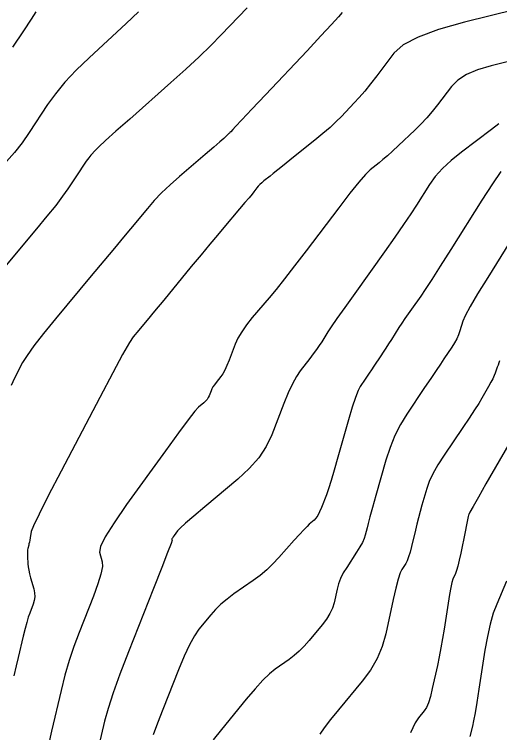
# Model space of a CAD drawing. Extents: x 2082232 to 2083549, y 592624 to 593832.
# Drawn here: x 2082963.13 to 2082991.75, y 593319.73 to 593362.05 of the extents above; entities that cross this region are included whole.
import ezdxf

# ---------------------------------------------------------------- set-up
doc = ezdxf.new("R2010")
doc.units = 0
doc.layers.add('DT_X_Contour_Major', color=7, linetype='Continuous')
doc.layers.add('DT_X_Contour_Minor', color=7, linetype='Continuous')

msp = doc.modelspace()

# ---------------------------------------------------------------- linework, layer by layer
at = {"layer": 'DT_X_Contour_Major'}
for points in [[(2082970.459, 593362.193), (2082969.735, 593361.519), (2082967.55, 593359.496), (2082966.782, 593358.755), (2082966.117, 593358.048), (2082965.555, 593357.377), (2082965.096, 593356.741), (2082964.009, 593355.09), (2082963.589, 593354.487), (2082963.144, 593353.915), (2082962.675, 593353.374)], [(2082991.706, 593355.596), (2082991.266, 593355.264), (2082989.507, 593353.94), (2082988.893, 593353.448), (2082988.373, 593352.966), (2082987.945, 593352.493), (2082987.61, 593352.031), (2082986.841, 593350.81), (2082986.507, 593350.294), (2082986.081, 593349.664), (2082985.563, 593348.919), (2082984.953, 593348.059), (2082983.206, 593345.612), (2082982.615, 593344.782), (2082982.154, 593344.127), (2082981.823, 593343.647), (2082981.621, 593343.343), (2082981.257, 593342.764), (2082981.111, 593342.54), (2082980.945, 593342.302), (2082980.76, 593342.049), (2082980.555, 593341.781), (2082979.982, 593341.049), (2082979.761, 593340.723), (2082979.527, 593340.292), (2082979.28, 593339.757), (2082979.02, 593339.118), (2082978.31, 593337.275), (2082977.985, 593336.594), (2082977.544, 593335.933), (2082976.986, 593335.292), (2082976.312, 593334.671), (2082974.359, 593333.043), (2082973.709, 593332.496), (2082973.224, 593332.077), (2082972.904, 593331.786), (2082972.749, 593331.622), (2082972.557, 593331.356), (2082972.495, 593331.267), (2082972.452, 593331.198), (2082972.428, 593331.149), (2082972.423, 593331.121), (2082972.436, 593331.074), (2082972.371, 593330.883), (2082972.167, 593330.346), (2082971.822, 593329.462), (2082971.338, 593328.233), (2082969.861, 593324.492), (2082969.358, 593323.185), (2082968.956, 593322.07), (2082968.656, 593321.148), (2082968.457, 593320.417), (2082968.061, 593318.725)], [(2082992.148, 593328.65), (2082991.576, 593327.31), (2082991.372, 593326.763), (2082991.188, 593326.127), (2082991.025, 593325.402), (2082990.882, 593324.587), (2082990.528, 593322.297), (2082990.404, 593321.517), (2082990.3, 593320.894), (2082990.214, 593320.427), (2082990.148, 593320.118), (2082989.995, 593319.503)]]:
    msp.add_lwpolyline(points, dxfattribs=at)
at = {"layer": 'DT_X_Contour_Minor'}
for points in [[(2082994.213, 593362.709), (2082989.678, 593361.592), (2082988.142, 593361.163), (2082986.937, 593360.715), (2082986.061, 593360.246), (2082985.516, 593359.758), (2082984.502, 593358.43), (2082984.134, 593357.957), (2082983.791, 593357.533), (2082983.472, 593357.16), (2082983.179, 593356.837), (2082982.429, 593356.042), (2082982.119, 593355.73), (2082981.753, 593355.391), (2082981.33, 593355.026), (2082980.851, 593354.633), (2082979.498, 593353.551), (2082979.037, 593353.182), (2082978.669, 593352.888), (2082978.394, 593352.669), (2082978.212, 593352.524), (2082977.85, 593352.238), (2082977.723, 593352.132), (2082977.612, 593352.031), (2082977.518, 593351.933), (2082977.44, 593351.839), (2082977.255, 593351.595), (2082977.151, 593351.463), (2082976.976, 593351.251), (2082976.732, 593350.96), (2082976.417, 593350.589), (2082975.486, 593349.494), (2082975.104, 593349.042), (2082974.656, 593348.508), (2082974.144, 593347.892), (2082973.567, 593347.193), (2082971.939, 593345.222), (2082971.39, 593344.556), (2082970.962, 593344.038), (2082970.654, 593343.667), (2082970.469, 593343.443), (2082970.135, 593343.044), (2082969.918, 593342.709), (2082969.518, 593342.003), (2082968.936, 593340.927), (2082968.171, 593339.481), (2082965.887, 593335.131), (2082965.135, 593333.686), (2082964.59, 593332.613), (2082964.254, 593331.913), (2082964.126, 593331.585), (2082964.063, 593331.207), (2082964.04, 593331.074), (2082964.018, 593330.958), (2082963.997, 593330.859), (2082963.978, 593330.778), (2082963.927, 593330.585), (2082963.912, 593330.501), (2082963.904, 593330.395), (2082963.903, 593330.266), (2082963.91, 593330.114), (2082963.936, 593329.68), (2082963.953, 593329.507), (2082963.985, 593329.313), (2082964.031, 593329.098), (2082964.092, 593328.862), (2082964.273, 593328.206), (2082964.322, 593327.965), (2082964.335, 593327.735), (2082964.311, 593327.517), (2082964.249, 593327.309), (2082964.037, 593326.771), (2082963.953, 593326.535), (2082963.862, 593326.232), (2082963.763, 593325.862), (2082963.657, 593325.424), (2082963.363, 593324.167), (2082963.241, 593323.661), (2082963.096, 593323.085)], [(2082976.864, 593362.426), (2082975.338, 593360.841), (2082974.723, 593360.22), (2082974.023, 593359.545), (2082973.238, 593358.817), (2082972.368, 593358.036), (2082969.934, 593355.881), (2082969.123, 593355.16), (2082968.515, 593354.614), (2082968.111, 593354.242), (2082967.91, 593354.044), (2082967.646, 593353.749), (2082967.528, 593353.605), (2082967.372, 593353.394), (2082967.179, 593353.117), (2082966.948, 593352.772), (2082966.281, 593351.765), (2082965.978, 593351.334), (2082965.57, 593350.798), (2082965.056, 593350.157), (2082964.437, 593349.411), (2082962.645, 593347.28)], [(2082982.47, 593362.17), (2082982.249, 593361.91), (2082981.829, 593361.446), (2082981.211, 593360.778), (2082980.393, 593359.907), (2082977.948, 593357.314), (2082977.14, 593356.457), (2082976.549, 593355.831), (2082976.175, 593355.435), (2082976.019, 593355.271), (2082975.893, 593355.139), (2082975.849, 593355.094), (2082975.811, 593355.056), (2082975.78, 593355.026), (2082975.755, 593355.003), (2082975.698, 593354.953), (2082975.677, 593354.933), (2082975.657, 593354.914), (2082975.638, 593354.894), (2082975.619, 593354.874), (2082975.571, 593354.82), (2082975.484, 593354.742), (2082975.258, 593354.546), (2082974.893, 593354.232), (2082974.39, 593353.802), (2082972.863, 593352.498), (2082972.315, 593352.014), (2082971.819, 593351.54), (2082971.372, 593351.076), (2082970.977, 593350.622), (2082969.989, 593349.425), (2082969.566, 593348.915), (2082969.038, 593348.28), (2082968.406, 593347.522), (2082967.67, 593346.639), (2082965.566, 593344.121), (2082964.852, 593343.252), (2082964.291, 593342.531), (2082963.881, 593341.959), (2082963.622, 593341.537), (2082963.135, 593340.608), (2082962.955, 593340.183)], [(2082964.408, 593362.197), (2082964.125, 593361.774), (2082963.666, 593361.083), (2082963.032, 593360.123)], [(2082993.537, 593359.587), (2082991.24, 593359.021), (2082990.449, 593358.786), (2082989.796, 593358.503), (2082989.281, 593358.173), (2082988.906, 593357.795), (2082988.09, 593356.727), (2082987.776, 593356.333), (2082987.448, 593355.953), (2082987.106, 593355.588), (2082986.748, 593355.237), (2082985.776, 593354.319), (2082985.432, 593353.998), (2082985.128, 593353.723), (2082984.866, 593353.494), (2082984.643, 593353.311), (2082984.105, 593352.884), (2082983.839, 593352.625), (2082983.442, 593352.168), (2082982.915, 593351.512), (2082982.258, 593350.658), (2082980.333, 593348.117), (2082979.655, 593347.229), (2082979.065, 593346.47), (2082978.564, 593345.841), (2082978.15, 593345.342), (2082977.164, 593344.183), (2082976.824, 593343.759), (2082976.542, 593343.356), (2082976.319, 593342.976), (2082976.154, 593342.616), (2082975.792, 593341.687), (2082975.66, 593341.365), (2082975.535, 593341.097), (2082975.418, 593340.881), (2082975.309, 593340.719), (2082975.026, 593340.358), (2082974.928, 593340.226), (2082974.846, 593340.1), (2082974.78, 593339.981), (2082974.73, 593339.868), (2082974.618, 593339.577), (2082974.566, 593339.469), (2082974.496, 593339.364), (2082974.408, 593339.263), (2082974.302, 593339.165), (2082973.992, 593338.907), (2082973.784, 593338.674), (2082973.389, 593338.168), (2082972.809, 593337.388), (2082972.044, 593336.336), (2082969.755, 593333.166), (2082969.011, 593332.099), (2082968.496, 593331.276), (2082968.211, 593330.698), (2082968.155, 593330.364), (2082968.31, 593329.799), (2082968.322, 593329.514), (2082968.24, 593329.08), (2082968.064, 593328.499), (2082967.794, 593327.771), (2082966.949, 593325.631), (2082966.645, 593324.817), (2082966.368, 593323.977), (2082966.118, 593323.112), (2082965.894, 593322.222), (2082965.331, 593319.816), (2082965.143, 593319.007)], [(2082991.82, 593352.802), (2082991.318, 593352.066), (2082990.694, 593351.097), (2082988.869, 593348.2), (2082988.245, 593347.214), (2082987.741, 593346.427), (2082987.356, 593345.841), (2082987.092, 593345.455), (2082986.547, 593344.692), (2082986.347, 593344.409), (2082986.158, 593344.131), (2082985.977, 593343.86), (2082985.807, 593343.594), (2082985.366, 593342.894), (2082985.203, 593342.636), (2082985.043, 593342.389), (2082984.888, 593342.151), (2082984.736, 593341.924), (2082984.337, 593341.331), (2082984.193, 593341.116), (2082984.058, 593340.916), (2082983.934, 593340.732), (2082983.819, 593340.562), (2082983.528, 593340.131), (2082983.403, 593339.886), (2082983.247, 593339.476), (2082983.059, 593338.9), (2082982.841, 593338.159), (2082982.216, 593335.961), (2082981.998, 593335.205), (2082981.811, 593334.584), (2082981.655, 593334.098), (2082981.53, 593333.747), (2082981.239, 593332.993), (2082981.131, 593332.734), (2082981.023, 593332.524), (2082980.915, 593332.362), (2082980.809, 593332.249), (2082980.525, 593332.013), (2082980.39, 593331.888), (2082980.196, 593331.689), (2082979.945, 593331.416), (2082979.635, 593331.07), (2082978.732, 593330.049), (2082978.383, 593329.677), (2082978.012, 593329.327), (2082977.621, 593328.999), (2082977.209, 593328.693), (2082976.082, 593327.905), (2082975.679, 593327.607), (2082975.318, 593327.303), (2082974.996, 593326.994), (2082974.715, 593326.678), (2082974.021, 593325.829), (2082973.75, 593325.441), (2082973.457, 593324.913), (2082973.143, 593324.246), (2082972.807, 593323.439), (2082971.884, 593321.1), (2082971.57, 593320.287), (2082971.322, 593319.601)], [(2082992.837, 593349.426), (2082991.043, 593346.557), (2082990.447, 593345.589), (2082990.003, 593344.835), (2082989.712, 593344.297), (2082989.573, 593343.973), (2082989.407, 593343.397), (2082989.331, 593343.175), (2082989.227, 593342.942), (2082989.094, 593342.698), (2082988.933, 593342.443), (2082988.466, 593341.748), (2082988.263, 593341.447), (2082988.005, 593341.066), (2082987.693, 593340.603), (2082987.326, 593340.06), (2082986.274, 593338.503), (2082985.901, 593337.895), (2082985.572, 593337.238), (2082985.285, 593336.533), (2082985.042, 593335.778), (2082984.452, 593333.701), (2082984.254, 593332.999), (2082984.1, 593332.449), (2082983.993, 593332.053), (2082983.93, 593331.809), (2082983.824, 593331.362), (2082983.762, 593331.174), (2082983.655, 593330.944), (2082983.505, 593330.673), (2082983.309, 593330.36), (2082982.73, 593329.47), (2082982.531, 593329.14), (2082982.37, 593328.817), (2082982.247, 593328.5), (2082982.161, 593328.191), (2082981.982, 593327.375), (2082981.887, 593327.064), (2082981.738, 593326.744), (2082981.535, 593326.415), (2082981.277, 593326.077), (2082980.517, 593325.162), (2082980.229, 593324.836), (2082979.936, 593324.541), (2082979.638, 593324.278), (2082979.334, 593324.048), (2082978.516, 593323.477), (2082978.18, 593323.206), (2082977.783, 593322.821), (2082977.326, 593322.323), (2082976.809, 593321.711), (2082975.349, 593319.928), (2082974.859, 593319.313)], [(2082991.749, 593341.634), (2082991.704, 593341.515), (2082991.657, 593341.391), (2082991.611, 593341.262), (2082991.487, 593340.913), (2082991.428, 593340.765), (2082991.343, 593340.586), (2082991.232, 593340.374), (2082991.096, 593340.13), (2082990.698, 593339.437), (2082990.516, 593339.134), (2082990.269, 593338.743), (2082989.956, 593338.266), (2082989.578, 593337.702), (2082988.482, 593336.08), (2082988.11, 593335.502), (2082987.813, 593334.982), (2082987.593, 593334.522), (2082987.449, 593334.121), (2082987.168, 593333.129), (2082987.064, 593332.758), (2082986.966, 593332.39), (2082986.872, 593332.024), (2082986.784, 593331.66), (2082986.554, 593330.693), (2082986.468, 593330.359), (2082986.382, 593330.083), (2082986.296, 593329.865), (2082986.21, 593329.704), (2082985.981, 593329.353), (2082985.886, 593329.144), (2082985.77, 593328.777), (2082985.634, 593328.255), (2082985.478, 593327.576), (2082985.034, 593325.556), (2082984.823, 593324.815), (2082984.522, 593324.103), (2082984.13, 593323.423), (2082983.648, 593322.774), (2082982.243, 593321.083), (2082981.77, 593320.5), (2082981.405, 593320.019), (2082981.148, 593319.64)], [(2082992.283, 593336.725), (2082990.94, 593334.384), (2082990.499, 593333.614), (2082990.183, 593333.058), (2082989.991, 593332.717), (2082989.925, 593332.591), (2082989.916, 593332.54), (2082989.9, 593332.465), (2082989.861, 593332.277), (2082989.799, 593331.977), (2082989.713, 593331.564), (2082989.452, 593330.313), (2082989.36, 593329.887), (2082989.278, 593329.545), (2082989.207, 593329.288), (2082989.146, 593329.115), (2082988.998, 593328.769), (2082988.939, 593328.584), (2082988.871, 593328.288), (2082988.795, 593327.882), (2082988.71, 593327.365), (2082988.474, 593325.839), (2082988.383, 593325.276), (2082988.286, 593324.728), (2082988.184, 593324.197), (2082988.075, 593323.683), (2082987.779, 593322.333), (2082987.666, 593321.871), (2082987.548, 593321.496), (2082987.426, 593321.21), (2082987.299, 593321.011), (2082986.956, 593320.597), (2082986.776, 593320.303), (2082986.495, 593319.732)]]:
    msp.add_lwpolyline(points, dxfattribs=at)

doc.saveas('drawing.dxf')
